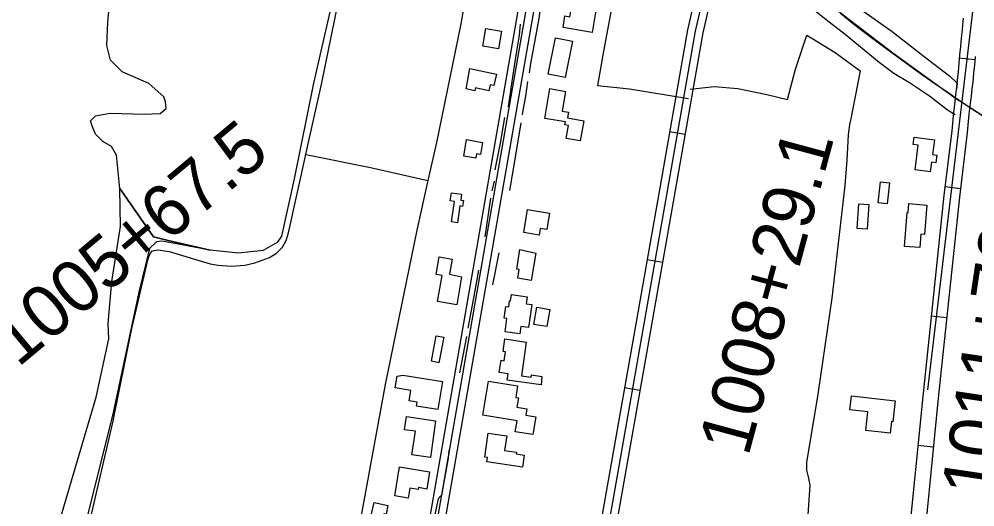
# Model space of a CAD drawing. Extents: x 3424494 to 3462436, y 522220 to 547718.
# Drawn here: x 3439589 to 3441427, y 536899 to 537838 of the extents above; entities that cross this region are included whole.
import ezdxf

# ---------------------------------------------------------------- set-up
doc = ezdxf.new("R2010")
doc.units = 0
for name, color, linetype in [('V-BLDG-OTLN', 7, 'Continuous'), ('V-DTCH-CNTR', 7, 'Continuous'), ('V-RAIL-TRAK', 7, 'Continuous'), ('V-ROAD-CNTR', 7, 'Continuous'), ('V-SITE-VEGE', 7, 'Continuous'), ('V-SURV-IDEN', 7, 'Continuous'), ('V-TOPO-SHOR', 7, 'Continuous')]:
    doc.layers.add(name, color=color, linetype=linetype)

msp = doc.modelspace()

# ---------------------------------------------------------------- linework, layer by layer
at = {"layer": 'V-BLDG-OTLN'}
for points in [[(3440700.4, 537869.7), (3440691.1, 537812.2), (3440634.8, 537821.4), (3440638.4, 537843.8), (3440647.9, 537842.2), (3440650.8, 537859.8), (3440643.2, 537861), (3440646.1, 537878.6)], [(3440516.3, 537814.7), (3440510.6, 537780.8), (3440480.3, 537785.9), (3440486.1, 537819.9)], [(3440652.8, 537795.1), (3440639.2, 537725.2), (3440606.5, 537731.6), (3440620.2, 537801.5)], [(3440455.5, 537743), (3440506.8, 537731.6), (3440501.9, 537709.8), (3440494.9, 537711.3), (3440492.3, 537699.8), (3440466.4, 537705.6), (3440465.1, 537699.9), (3440448.2, 537703.3)], [(3440639.7, 537698.8), (3440633.2, 537660.7), (3440645.6, 537658.6), (3440643.7, 537647.6), (3440674.6, 537642.3), (3440668, 537603.7), (3440641, 537608.3), (3440645.2, 537633.1), (3440638.5, 537634.2), (3440639.4, 537639.9), (3440599.7, 537646.6), (3440609.5, 537704)], [(3440444, 537573.9), (3440449.1, 537606.4), (3440479.9, 537600.3), (3440476.2, 537577.6), (3440468.2, 537578.8), (3440466.9, 537570.3)], [(3441349.2, 537605.5), (3441345.5, 537577.1), (3441353.9, 537576), (3441352, 537561.5), (3441343.7, 537562.6), (3441341.3, 537543.9), (3441311.9, 537547.7), (3441318, 537595.3), (3441308.6, 537596.5), (3441310.4, 537610.5)], [(3441262.7, 537522.9), (3441258.3, 537482.7), (3441240.8, 537484.6), (3441245.2, 537524.8)], [(3440420.4, 537447.7), (3440426.2, 537487.2), (3440417.7, 537488.4), (3440420, 537503.8), (3440439.8, 537500.9), (3440438.1, 537489.4), (3440443.2, 537488.6), (3440441.6, 537477.5), (3440436.4, 537478.3), (3440431.7, 537446)], [(3441222.9, 537480.8), (3441219.8, 537433.7), (3441200.7, 537434.9), (3441203.7, 537482.1)], [(3441334.5, 537480.1), (3441330, 537423.3), (3441323, 537423.8), (3441321, 537398.1), (3441291.4, 537400.4), (3441296.6, 537465.7), (3441298.8, 537465.5), (3441300.2, 537482.8)], [(3440559.2, 537427.1), (3440566.5, 537471.4), (3440608.9, 537464.5), (3440603.7, 537432.9), (3440591.1, 537434.9), (3440589, 537422.2)], [(3440582.6, 537387.4), (3440573.2, 537334.8), (3440547.8, 537339.3), (3440550.7, 537356.1), (3440546.2, 537357), (3440551.9, 537394.8)], [(3440439.8, 537342.2), (3440430.4, 537288.2), (3440393.5, 537294.7), (3440402.1, 537344.4), (3440390.6, 537346.4), (3440396.5, 537380.4), (3440421.6, 537376), (3440416.6, 537346.8)], [(3440574.8, 537288.6), (3440568.2, 537244.2), (3440553.7, 537246.2), (3440551.8, 537232.2), (3440523.2, 537236.1), (3440526.7, 537261.9), (3440521.6, 537262.6), (3440524.7, 537285.1), (3440530.6, 537284.3), (3440532.1, 537295.8), (3440534, 537295.6), (3440535.6, 537307.7), (3440565.5, 537303.6), (3440564, 537290.1)], [(3440609.4, 537279.4), (3440603.6, 537246.1), (3440578.6, 537250.4), (3440584.3, 537283.7)], [(3440381.5, 537179.5), (3440390.8, 537228.7), (3440405.5, 537225.9), (3440396.1, 537176.7)], [(3440592.5, 537133.9), (3440527.4, 537143.4), (3440529.1, 537155.5), (3440512.2, 537158), (3440515.6, 537181.4), (3440521.8, 537180.5), (3440524.3, 537197.6), (3440519.4, 537198.3), (3440523, 537222.4), (3440564.2, 537216.4), (3440554.8, 537151.8), (3440573.5, 537149), (3440574.1, 537153.2), (3440593.8, 537150.2)], [(3440326.5, 537152.8), (3440402.7, 537140.5), (3440394, 537086.7), (3440353.1, 537093.3), (3440354.2, 537100.6), (3440338.6, 537103.2), (3440341.9, 537123.6), (3440312.2, 537128.4), (3440315.8, 537150.6)], [(3440480.5, 537075.6), (3440491.3, 537141.4), (3440547.5, 537132.2), (3440543.8, 537109.8), (3440549.1, 537108.9), (3440546.2, 537091.4), (3440565, 537088.3), (3440563, 537075.9), (3440582.3, 537072.7), (3440576.6, 537038.4), (3440542.9, 537043.9), (3440546.3, 537064.8)], [(3441273.8, 537103.2), (3441269.4, 537063.1), (3441266.6, 537063.4), (3441264.2, 537041.3), (3441217.2, 537046.5), (3441221.2, 537082.2), (3441186.6, 537086), (3441189.6, 537113.3)], [(3440333.6, 537073), (3440389.7, 537065), (3440379.7, 536994.4), (3440344.2, 536999.5), (3440350.7, 537044.9), (3440330, 537047.9)], [(3440556.8, 536976), (3440488.2, 536986.1), (3440489.4, 536994.3), (3440484.1, 536995.1), (3440490.9, 537041.1), (3440526.6, 537035.8), (3440522.5, 537008), (3440545.1, 537004.7), (3440544.6, 537001.2), (3440560.2, 536998.9)], [(3440311.1, 536920.6), (3440320.5, 536976.7), (3440378.2, 536967.1), (3440372.6, 536933.8), (3440356.9, 536936.4), (3440356.3, 536932.8), (3440339.9, 536935.6), (3440336.6, 536916.3)], [(3440344.8, 536870.5), (3440334.1, 536822), (3440274.4, 536835.2), (3440279.9, 536860), (3440261.5, 536864.1), (3440271.2, 536908.1), (3440298, 536902.2), (3440294.3, 536885.4), (3440290.2, 536886.3), (3440288.3, 536877.4), (3440316.6, 536871.2), (3440317.8, 536876.4)]]:
    msp.add_lwpolyline(points, close=True, dxfattribs=at)
at = {"layer": 'V-DTCH-CNTR'}
for points in [[(3440144.3, 537598), (3440170.9, 537715.1), (3440202.2, 537869.3), (3440234.3, 538001.9), (3440269.2, 538139.7), (3440300.6, 538237), (3440333.7, 538321.3), (3440359.6, 538372.4), (3440369.6, 538380.6), (3440384.1, 538386.2), (3440428.3, 538378.1), (3440481.3, 538350.2), (3440523.1, 538318.7), (3440536.4, 538296.2), (3440520.1, 538233.8), (3440494.1, 538114.8), (3440462.2, 537961.9), (3440437.8, 537825.2), (3440411.7, 537700.3), (3440391.3, 537600.1)], [(3440771.8, 538084.2), (3440756.6, 538013.3), (3440734.5, 537893.5), (3440711.8, 537772.5), (3440701.3, 537710), (3440762.6, 537703.5), (3440875.9, 537685.2)], [(3440879.6, 537703), (3440925.8, 537708.2), (3440971.1, 537704.3), (3441027.1, 537692.7), (3441066.7, 537682.8), (3441082, 537741.6), (3441103.6, 537806.8), (3441158.1, 537773.3), (3441206.4, 537738), (3441187.4, 537639.8)], [(3440712, 536764.1), (3440895.4, 536730.9), (3440926, 536726.6), (3441037.2, 536717.5), (3441081, 536712.3), (3441106.5, 536884), (3441110.3, 536941), (3441106.9, 536957), (3441103.6, 536970.2), (3441103.6, 536984.8), (3441125.4, 537116.2), (3441152.3, 537301), (3441177.3, 537517.8), (3441181.1, 537566.5), (3441184.2, 537615.2), (3441187.4, 537639.8)], [(3439690.9, 536741.9), (3439722, 536860.3), (3439768.8, 537061.7), (3439805.5, 537242.7), (3439836.7, 537376.9), (3439840.7, 537386.8), (3439845.4, 537392), (3439855.9, 537393.9), (3439877, 537390.5), (3439955.9, 537366.9), (3439971.7, 537364.2), (3439996.7, 537362.7), (3440022.5, 537364.5), (3440042.2, 537369), (3440070, 537379.4), (3440083.9, 537387.8), (3440095.2, 537399), (3440102.5, 537412.1), (3440106.5, 537426.6), (3440139.8, 537577.3), (3440144.3, 537598)], [(3440391.3, 537600.1), (3440374.9, 537527.4), (3440353.4, 537432), (3440292.4, 537134.7), (3440232.5, 536806.1)], [(3440139.8, 537577.3), (3440264.2, 537552.1), (3440374.9, 537527.4)]]:
    msp.add_lwpolyline(points, dxfattribs=at)
at = {"layer": 'V-RAIL-TRAK'}
msp.add_lwpolyline([(3439566.8, 539213.8), (3439592.7, 539191.9), (3439731.9, 539070.7), (3439840.5, 538979.7), (3439953.9, 538882), (3440047.6, 538802.1), (3440134.2, 538728.7), (3440241.1, 538636), (3440368.1, 538527.2), (3440465, 538445.3), (3440581.3, 538344.6), (3440653.7, 538282.2), (3440723.8, 538222.6), (3440826.5, 538135.6), (3440939.7, 538038.5), (3440956.4, 538024.1), (3441040.1, 537953.7), (3441127.1, 537882.5), (3441269.5, 537772.7), (3441390, 537685.7), (3441403.1, 537677.3), (3441475.7, 537630.4)], dxfattribs=at)
at = {"layer": 'V-ROAD-CNTR'}
for p, q in [((3441427, 537759.7), (3441397.1, 537762.6)), ((3440869.5, 537615.9), (3440839.9, 537621)), ((3441399.4, 537511.4), (3441369.6, 537515)), ((3440826.3, 537369.6), (3440796.7, 537374.8)), ((3441372.8, 537263), (3441343, 537266.2)), ((3440782.8, 537123.4), (3440753.3, 537128.6)), ((3441347.1, 537014.5), (3441317.2, 537017.4))]:
    msp.add_line(p, q, dxfattribs=at)
for points in [[(3440090.2, 535132.3), (3440580.5, 537951), (3440669.6, 538416.1), (3440687.7, 538473.7)], [(3440249.9, 535963.1), (3440595.2, 537948.3), (3440684.2, 538412.4), (3440702, 538469.2)], [(3440365, 536799.5), (3440565.7, 537953.7), (3440655.1, 538419.7), (3440673.4, 538478.2)], [(3440969.6, 538157.4), (3440933.6, 538088.2), (3440921.2, 538021), (3440874.2, 537817.4), (3440819.2, 537502.4), (3440681.5, 536721.5), (3440515.1, 535801.1), (3440270.1, 534348.6)], [(3440982.9, 538150.5), (3440948, 538083.3), (3440935.9, 538017.9), (3440888.9, 537814.4), (3440834, 537499.8), (3440696.3, 536718.9), (3440529.8, 535798.5), (3440282.1, 534329.8)], [(3440996.2, 538143.6), (3440962.3, 538078.4), (3440950.6, 538014.9), (3440903.7, 537811.5), (3440848.8, 537497.2), (3440716.5, 536747.5)], [(3441426.1, 537885), (3441335.8, 537124.6)], [(3441404.8, 537839.5), (3441404.1, 537833.8), (3441402.5, 537817.5), (3441400.9, 537801.3), (3441399.3, 537785.1), (3441397.7, 537768.9), (3441396.2, 537752.7), (3441394.6, 537736.5), (3441393.1, 537720.5), (3441391.5, 537706.9), (3441389.9, 537693), (3441388.2, 537679), (3441385.9, 537657.9), (3441383.8, 537636.7), (3441382.4, 537623), (3441367.6, 537498.4), (3441326.6, 537111.6), (3441298.1, 536824.5)], [(3441427.6, 537766), (3441426, 537749.9), (3441424.5, 537733.7), (3441423, 537717.4), (3441421.3, 537703.3), (3441419.6, 537689.4), (3441418, 537675.6), (3441415.7, 537654.8), (3441413.6, 537633.8), (3441412.3, 537619.8), (3441397.4, 537495.1), (3441356.4, 537108.5), (3441327.9, 536821.2)]]:
    msp.add_lwpolyline(points, dxfattribs=at)
msp.add_arc((3443518.3, 540821), 3788.9, 231.6663, 245.381, dxfattribs=at)
at = {"layer": 'V-SITE-VEGE'}
msp.add_lwpolyline([(3440216.9, 537986.5), (3440155.1, 537714.5), (3440117.6, 537530.4), (3440093.1, 537420.2), (3440084.7, 537407.7), (3440058, 537392.5), (3440010.5, 537387.2), (3439956.1, 537393.1), (3439875.2, 537411.8), (3439847.3, 537419), (3439782.2, 537511.6), (3439775.6, 537575.9), (3439766, 537592.7), (3439749.3, 537602.6), (3439735.4, 537616.7), (3439729.9, 537630.7), (3439725.8, 537641.9), (3439735.6, 537651.6), (3439763.6, 537657), (3439829.2, 537655.2), (3439860, 537656.4), (3439871.2, 537666.1), (3439869.9, 537678.7), (3439867.2, 537688.5), (3439838, 537713.8), (3439786.5, 537736.5), (3439764.3, 537759), (3439757.5, 537786.9), (3439759.1, 537831.6), (3439765.1, 537894.5)], dxfattribs=at)
msp.add_lwpolyline([(3439847.3, 537419), (3439875.2, 537411.8), (3439956.1, 537393.1), (3439871, 537409.5), (3439862.6, 537410.8), (3439852.9, 537409.5), (3439839.6, 537396.2), (3439819, 537312.6), (3439769.3, 537081.2), (3439702.7, 536813.3), (3439685.8, 536785.5), (3439679.7, 536780.6), (3439673.7, 536778.2), (3439666.4, 536780.6), (3439660.3, 536783.1), (3439653.1, 536790.3), (3439648.2, 536804.9), (3439653.1, 536827.9), (3439736.6, 537110.2), (3439760.8, 537222.9), (3439759.6, 537252), (3439766.9, 537333.2), (3439783.8, 537438.6), (3439782.2, 537511.6)], close=True, dxfattribs=at)
at = {"layer": 'V-TOPO-SHOR'}
for p, q in [((3440502.1, 537526.2), (3440497.8, 537507.4)), ((3440495.6, 537493.5), (3440484.7, 537418.6)), ((3440511.6, 537387.9), (3440499.4, 537326.8)), ((3440448.8, 537227.1), (3440435.8, 537157))]:
    msp.add_line(p, q, dxfattribs=at)
for points in [[(3440962.4, 538050.2), (3441010.5, 538008.6), (3441073.8, 537958.2), (3441128, 537915.2), (3441196.2, 537864.6), (3441268, 537813.7), (3441329.5, 537765.8), (3441378.8, 537728.3), (3441393, 537714.2), (3441391.6, 537703.2)], [(3440946.8, 537995.3), (3440981, 537967.5), (3441040.2, 537921.4), (3441080, 537884.1), (3441108.9, 537862.6), (3441144.1, 537834.6), (3441174.4, 537811.4), (3441243.2, 537754.6), (3441271, 537733.6), (3441301.2, 537715.7), (3441339.5, 537690.2), (3441374.1, 537663.4), (3441388.8, 537654.2)], [(3440592.3, 537868.2), (3440588, 537838.9), (3440580.6, 537797.5), (3440572.1, 537752.4), (3440569.8, 537734.3)], [(3440552.6, 537828.3), (3440550.2, 537806.7), (3440545.5, 537776.2), (3440540.2, 537743.3), (3440534.4, 537705.1), (3440529, 537668.9)], [(3440566.6, 537717.7), (3440562.3, 537689.2), (3440557.8, 537666.1), (3440556, 537653.8)], [(3440522.3, 537648.3), (3440513.7, 537599), (3440503.6, 537547.7)], [(3440553.5, 537638.4), (3440542, 537568.3), (3440531.9, 537507.9)], [(3440472.5, 537354.8), (3440461.7, 537297.9), (3440451.7, 537243)], [(3440415.4, 537008.5), (3440413.9, 536993.2), (3440401, 536921.7), (3440399.6, 536920.4), (3440394.7, 536914.8), (3440393.2, 536909.3), (3440388.2, 536885)]]:
    msp.add_lwpolyline(points, dxfattribs=at)

# ---------------------------------------------------------------- texts
at = {"layer": 'V-SURV-IDEN'}
for s, rotation, p in [('1005+67.5', 39.8199, (3439586.2, 537166.4)), ('1008+29.1', 74.9143, (3440990.9, 536994.4)), ('1011+70.7', 81.5254, (3441461.4, 536915.1))]:
    msp.add_text(s, height=100, rotation=rotation, dxfattribs=at).set_placement(p)

doc.saveas('drawing.dxf')
